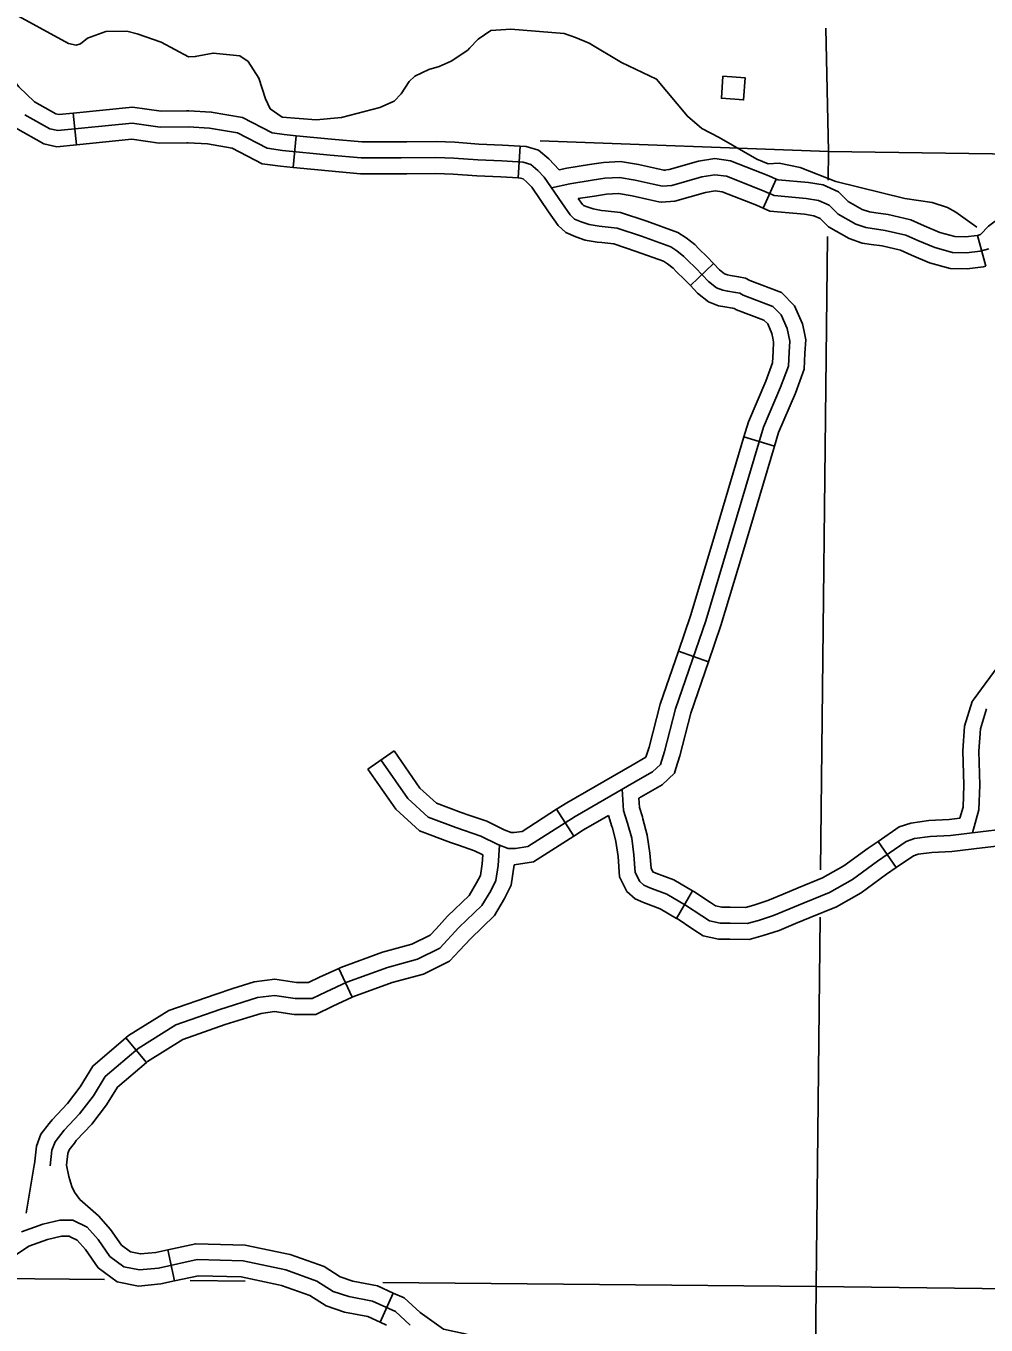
# Model space of a CAD drawing. Extents: x -19 to 366, y -4 to 359.
# Drawn here: x 136.698 to 137.551, y 195.99 to 197.146 of the extents above; entities that cross this region are included whole.
import ezdxf

# ---------------------------------------------------------------- set-up
doc = ezdxf.new("R2010")
doc.units = 0
for name, color, linetype in [('21', 7, 'Continuous'), ('R_Axis Annot', 7, 'Continuous'), ('R_Temp Easement', 7, 'Continuous'), ('Sheet Fence', 7, 'Continuous'), ('T_Indications', 7, 'Continuous')]:
    doc.layers.add(name, color=color, linetype=linetype)

msp = doc.modelspace()

# ---------------------------------------------------------------- linework, layer by layer
at = {"layer": '21'}
msp.add_lwpolyline([(137.3175, 197.101), (137.3371, 197.0996), (137.3358, 197.0799), (137.3161, 197.0813)], close=True, dxfattribs=at)
at = {"layer": 'R_Axis Annot'}
for points in [[(137.4112, 197.0338), (137.4091, 197.1436)], [(137.4112, 197.0338), (137.155, 197.0434)], [(137.4109, 197.0085), (137.4112, 197.0338)], [(137.9733, 197.0259), (137.4112, 197.0338)], [(137.4043, 196.3951), (137.4103, 196.9583)], [(137.4003, 196.0243), (137.4038, 196.3529)], [(136.6741, 196.0313), (136.7673, 196.0304)], [(136.8437, 196.0297), (136.8924, 196.0292)], [(137.015, 196.028), (137.4003, 196.0243)], [(137.3991, 195.9018), (137.4003, 196.0243)], [(137.4003, 196.0243), (138.3846, 196.0125)]]:
    msp.add_lwpolyline(points, dxfattribs=at)
at = {"layer": 'R_Temp Easement'}
for points in [[(136.6812, 197.1598), (136.7354, 197.1301), (136.7422, 197.1286), (136.746, 197.1297), (136.7524, 197.1347), (136.7687, 197.1408), (136.7872, 197.1409), (136.7966, 197.1387), (136.8178, 197.1311), (136.8421, 197.1183), (136.8482, 197.1184), (136.864, 197.1215), (136.8879, 197.1189), (136.8951, 197.114), (136.9046, 197.0992), (136.9107, 197.0807), (136.9149, 197.072), (136.9255, 197.0644), (136.9558, 197.0622), (136.9781, 197.0642), (137.0124, 197.0731), (137.0249, 197.0788), (137.0313, 197.0853), (137.0384, 197.0963), (137.0433, 197.1009), (137.0558, 197.107), (137.0652, 197.1097), (137.0758, 197.1143), (137.0905, 197.1242), (137.0921, 197.1258)], [(137.0921, 197.1258), (137.0998, 197.134), (137.1111, 197.1416), (137.1289, 197.1428), (137.1762, 197.1388), (137.1864, 197.1355), (137.1985, 197.1302), (137.2273, 197.1132), (137.2584, 197.0982), (137.2858, 197.0653), (137.2987, 197.0543), (137.3142, 197.0464), (137.3475, 197.0272), (137.3578, 197.0231), (137.3676, 197.0235), (137.3861, 197.0197), (137.418, 197.0073), (137.4793, 196.992), (137.5035, 196.9887), (137.5171, 196.9842), (137.5247, 196.9801), (137.5434, 196.9665)]]:
    msp.add_lwpolyline(points, dxfattribs=at)
at = {"layer": 'Sheet Fence'}
for points in [[(139.4406, 1.5315), (139.2511, 10.1473), (139.0608, 18.7633), (138.8699, 27.3793), (138.6784, 35.9956), (138.4861, 44.6119), (138.2932, 53.2285), (138.0997, 61.8451), (137.9055, 70.4619), (137.7106, 79.0789), (137.5151, 87.6959), (137.319, 96.3132), (137.1221, 104.9306), (136.9247, 113.5481), (136.7265, 122.1658), (136.5278, 130.7836), (136.3283, 139.4016), (136.1282, 148.0197), (135.9275, 156.6379), (135.7261, 165.2564), (135.5241, 173.8749), (135.3214, 182.4936), (135.1181, 191.1125), (134.9141, 199.7315), (134.7095, 208.3506), (134.5043, 216.9699), (134.2984, 225.5894), (134.0919, 234.209), (133.8847, 242.8288), (133.6769, 251.4487), (133.4685, 260.0687), (133.2594, 268.6889), (133.0497, 277.3093), (132.8393, 285.9298), (132.6283, 294.5504), (132.4167, 303.1713), (132.2044, 311.7922), (131.9916, 320.4133), (131.778, 329.0346), (131.5639, 337.656), (131.3491, 346.2776)], [(0, 189.5162), (7.1121, 189.5206), (14.2243, 189.5339), (21.3364, 189.556), (28.4484, 189.5869), (35.5605, 189.6267), (42.6725, 189.6754), (49.7844, 189.7329), (56.8962, 189.7992), (64.0079, 189.8744), (71.1196, 189.9584), (78.2311, 190.0512), (85.3425, 190.1529), (92.4538, 190.2635), (99.5649, 190.3829), (106.6759, 190.5111), (113.7867, 190.6482), (120.8974, 190.7941), (128.0078, 190.9489), (135.1181, 191.1125), (142.2282, 191.2849), (149.338, 191.4662), (156.4476, 191.6563), (163.5569, 191.8553), (170.666, 192.0631), (177.7749, 192.2798), (184.8835, 192.5053), (191.9917, 192.7396), (199.0997, 192.9828), (206.2074, 193.2348), (213.3147, 193.4956), (220.4218, 193.7653), (227.5285, 194.0438), (234.6348, 194.3312), (241.7408, 194.6274), (248.8464, 194.9324), (255.9516, 195.2463), (263.0564, 195.569), (270.1608, 195.9005), (277.2648, 196.2409), (284.3683, 196.5901), (291.4715, 196.9481), (298.5741, 197.315), (305.6763, 197.6907), (312.7781, 198.0753), (319.8793, 198.4686), (326.9801, 198.8708), (334.0804, 199.2818), (341.1801, 199.7017)]]:
    msp.add_spline(points, degree=3, dxfattribs=at)
at = {"layer": 'T_Indications'}
for p, q in [((136.7396, 197.0681), (136.7425, 197.0399)), ((136.9379, 197.048), (136.9352, 197.0197)), ((137.137, 197.0388), (137.1354, 197.0104)), ((137.3532, 196.9835), (137.3649, 197.0094)), ((137.5514, 196.9319), (137.5439, 196.9593)), ((137.3092, 196.9342), (137.2885, 196.9148)), ((137.3633, 196.7719), (137.3361, 196.7801)), ((137.3047, 196.5801), (137.2778, 196.5894)), ((137.0016, 196.4846), (137.0249, 196.5009)), ((137.1848, 196.4249), (137.1695, 196.4489)), ((137.4554, 196.4203), (137.4715, 196.3969)), ((137.2905, 196.3763), (137.2762, 196.3518)), ((136.9757, 196.3073), (136.9877, 196.2816)), ((136.7864, 196.2454), (136.8048, 196.2237)), ((136.8236, 196.057), (136.8296, 196.0293)), ((137.0243, 196.0185), (137.0125, 195.9927))]:
    msp.add_line(p, q, dxfattribs=at)
for points in [[(136.7425, 197.0399), (136.725, 197.0381), (136.7136, 197.0408), (136.6882, 197.055), (136.6701, 197.0724), (136.6625, 197.0821), (136.6582, 197.0911), (136.6551, 197.106)], [(136.7396, 197.0681), (136.7269, 197.0668), (136.724, 197.0675), (136.7052, 197.078), (136.6912, 197.0916), (136.6867, 197.0972), (136.6853, 197.1001), (136.683, 197.1117)], [(136.8403, 197.07), (136.8178, 197.0697), (136.7922, 197.0735), (136.7396, 197.0681)], [(136.9379, 197.048), (136.9273, 197.049), (136.9164, 197.0506), (136.8902, 197.0641), (136.8624, 197.069), (136.8425, 197.0701), (136.8403, 197.07)], [(137.3354, 196.9062), (137.3325, 196.9078), (137.3287, 196.9086), (137.3217, 196.9097), (137.3175, 196.9105), (137.3116, 196.9127), (137.3046, 196.9184), (137.2934, 196.9303), (137.286, 196.9373), (137.2828, 196.9406), (137.2764, 196.9456), (137.271, 196.9492), (137.245, 196.9586), (137.2234, 196.9657), (137.2075, 196.9675), (137.1984, 196.969), (137.1915, 196.9713), (137.1855, 196.9739), (137.1816, 196.9775), (137.1741, 196.9884), (137.1585, 197.0111), (137.1529, 197.0171), (137.1465, 197.0224), (137.1399, 197.0244), (137.1207, 197.0255), (137.0994, 197.0264), (137.0782, 197.028), (137.0622, 197.0286), (137.0312, 197.0284), (136.9956, 197.0283), (136.968, 197.0308), (136.9256, 197.0349), (136.912, 197.0369), (136.8857, 197.0505), (136.8607, 197.0548), (136.8422, 197.0559), (136.8169, 197.0555), (136.7919, 197.0592), (136.726, 197.0525), (136.7188, 197.0542), (136.6967, 197.0665)], [(136.8407, 197.0416), (136.8159, 197.0413), (136.7916, 197.0449), (136.7425, 197.0399)], [(137.0362, 197.0426), (137.0311, 197.0426), (136.9963, 197.0425), (136.9694, 197.0449), (136.9379, 197.048)], [(136.9352, 197.0197), (136.924, 197.0208), (136.9076, 197.0231), (136.8811, 197.0369), (136.8591, 197.0407), (136.8419, 197.0416), (136.8407, 197.0416)], [(137.137, 197.0388), (137.1214, 197.0397), (137.1002, 197.0406), (137.079, 197.0422), (137.0624, 197.0428), (137.0362, 197.0426)], [(137.1717, 197.0177), (137.1627, 197.0275), (137.1533, 197.0351), (137.1424, 197.0385), (137.137, 197.0388)], [(137.1717, 197.0177), (137.1787, 197.0192), (137.1988, 197.0224), (137.2111, 197.0243), (137.2263, 197.0251), (137.2423, 197.0223), (137.2583, 197.0188), (137.2663, 197.0171)], [(137.2646, 197.0174), (137.2695, 197.0179), (137.2957, 197.0254), (137.3102, 197.0276), (137.3241, 197.0257), (137.3582, 197.0124), (137.3649, 197.0094)], [(137.0364, 197.0142), (137.0313, 197.0142), (136.995, 197.0141), (136.9667, 197.0166), (136.9352, 197.0197)], [(137.1354, 197.0104), (137.12, 197.0113), (137.0986, 197.0122), (137.0774, 197.0138), (137.062, 197.0144), (137.0364, 197.0142)], [(137.2097, 196.9529), (137.2055, 196.9534), (137.195, 196.9552), (137.1865, 196.958), (137.1776, 196.9618), (137.1708, 196.9682), (137.1624, 196.9804), (137.1474, 197.0022), (137.1431, 197.0068), (137.1397, 197.0096), (137.1374, 197.0103), (137.1354, 197.0104)], [(137.165, 197.0017), (137.1813, 197.0052), (137.201, 197.0084), (137.2125, 197.0101), (137.2255, 197.0108), (137.2395, 197.0084), (137.2553, 197.0049), (137.2637, 197.0031), (137.2721, 197.0038), (137.2988, 197.0115), (137.3103, 197.0133), (137.3205, 197.0119), (137.3527, 196.9993), (137.3629, 196.9947), (137.3916, 196.9922), (137.4025, 196.9905), (137.412, 196.9863), (137.42, 196.9782), (137.4355, 196.9694), (137.4446, 196.9663), (137.4617, 196.9638), (137.48, 196.9596), (137.4908, 196.9547), (137.5059, 196.9484), (137.5217, 196.9442), (137.534, 196.9438), (137.5462, 196.9452), (137.5539, 196.9474)], [(137.2605, 196.9893), (137.2628, 196.9888), (137.2747, 196.9898), (137.3018, 196.9976), (137.3104, 196.9989), (137.3169, 196.998), (137.3472, 196.9862), (137.3532, 196.9835)], [(137.3649, 197.0094), (137.3665, 197.0086), (137.3934, 197.0064), (137.4066, 197.0042), (137.4202, 196.9982), (137.4287, 196.9896), (137.4413, 196.9824), (137.4479, 196.9802), (137.4533, 196.9794)], [(137.1888, 196.992), (137.2031, 196.9943), (137.214, 196.996), (137.2246, 196.9966), (137.2367, 196.9944), (137.2523, 196.991), (137.2605, 196.9893)], [(137.2128, 196.9812), (137.2095, 196.9815), (137.2019, 196.9828), (137.1966, 196.9846), (137.1934, 196.986), (137.1925, 196.9868), (137.1888, 196.992)], [(137.5439, 196.9593), (137.5464, 196.96), (137.5536, 196.9675), (137.5677, 196.978), (137.5776, 196.9832), (137.5907, 196.985), (137.6118, 196.9864), (137.635, 196.9907), (137.639, 196.9907)], [(137.3092, 196.9342), (137.3035, 196.9403), (137.296, 196.9473), (137.2924, 196.9512), (137.2847, 196.9572), (137.2774, 196.962), (137.2497, 196.972), (137.2264, 196.9797), (137.2128, 196.9812)], [(137.3532, 196.9835), (137.3593, 196.9808), (137.3899, 196.9781), (137.3984, 196.9768), (137.4038, 196.9744), (137.4113, 196.9668), (137.4296, 196.9565), (137.4412, 196.9524), (137.4493, 196.9513)], [(137.4533, 196.9794), (137.4644, 196.9778), (137.4845, 196.9731), (137.4965, 196.9677), (137.5105, 196.9619), (137.5237, 196.9583), (137.5333, 196.9581), (137.5435, 196.9592), (137.5439, 196.9593)], [(137.2885, 196.9148), (137.2834, 196.9202), (137.2759, 196.9272), (137.2732, 196.9301), (137.2681, 196.9341), (137.2646, 196.9364), (137.2404, 196.9451), (137.2204, 196.9518), (137.2097, 196.9529)], [(137.4493, 196.9513), (137.4591, 196.9499), (137.4754, 196.9461), (137.4852, 196.9417), (137.5013, 196.9349), (137.5196, 196.93), (137.5346, 196.9296), (137.5489, 196.9313), (137.5514, 196.9319)], [(137.3896, 196.8738), (137.3881, 196.8807), (137.3812, 196.8968), (137.3695, 196.9085), (137.3414, 196.9191), (137.3375, 196.9212), (137.3313, 196.9226), (137.3242, 196.9237), (137.3214, 196.9242), (137.3187, 196.9252), (137.3143, 196.9288), (137.3092, 196.9342)], [(137.0133, 196.4927), (137.0372, 196.4583), (137.0553, 196.4419), (137.0798, 196.4326), (137.102, 196.425), (137.1171, 196.4174), (137.1265, 196.4139), (137.1329, 196.4139), (137.144, 196.4157), (137.186, 196.4425), (137.2438, 196.4758), (137.2549, 196.4822), (137.2619, 196.4887), (137.2654, 196.5003), (137.2753, 196.5383), (137.3021, 196.6165), (137.3535, 196.7888), (137.3687, 196.8244), (137.3757, 196.8431), (137.3763, 196.8554), (137.3768, 196.8653), (137.3745, 196.8764), (137.3693, 196.8887), (137.3617, 196.8962), (137.3354, 196.9062)], [(137.3618, 196.868), (137.3609, 196.8721), (137.3573, 196.8805), (137.3538, 196.884), (137.3295, 196.8932), (137.3274, 196.8944), (137.326, 196.8947), (137.3192, 196.8957), (137.3136, 196.8968), (137.3045, 196.9002), (137.2949, 196.9079), (137.2885, 196.9148)], [(137.3633, 196.7719), (137.3669, 196.784), (137.3819, 196.8191), (137.3898, 196.8402), (137.3904, 196.8546), (137.3911, 196.8664), (137.3896, 196.8738)], [(137.3361, 196.7801), (137.3401, 196.7936), (137.3555, 196.8297), (137.3616, 196.846), (137.3621, 196.8561), (137.3625, 196.8642), (137.3618, 196.868)], [(137.3075, 196.6842), (137.3361, 196.7801)], [(137.3347, 196.6761), (137.3633, 196.7719)], [(137.2778, 196.5894), (137.2886, 196.6209), (137.3075, 196.6842)], [(137.3047, 196.5801), (137.3157, 196.6122), (137.3347, 196.6761)], [(137.6205, 196.6207), (137.6119, 196.6199), (137.5863, 196.6057), (137.5646, 196.5794), (137.5409, 196.547)], [(137.249, 196.4953), (137.2517, 196.5042), (137.2617, 196.5424), (137.2778, 196.5894)], [(137.2756, 196.4851), (137.279, 196.4965), (137.2889, 196.5342), (137.3047, 196.5801)], [(137.5409, 196.547), (137.5391, 196.5446), (137.5324, 196.5229), (137.5309, 196.5008), (137.5318, 196.4704), (137.531, 196.4506), (137.5282, 196.4408)], [(137.552, 196.5382), (137.5465, 196.5203), (137.5451, 196.5006), (137.546, 196.4703), (137.5451, 196.4483), (137.5393, 196.4279)], [(137.0249, 196.5009), (137.0479, 196.4677), (137.0628, 196.4543), (137.0846, 196.446), (137.0914, 196.4436)], [(137.1695, 196.4489), (137.1786, 196.4547), (137.2367, 196.4881), (137.249, 196.4953)], [(137.0016, 196.4846), (137.0264, 196.4489), (137.0477, 196.4296), (137.075, 196.4192), (137.0822, 196.4168)], [(137.2426, 196.4587), (137.2509, 196.4635), (137.2633, 196.4707), (137.2744, 196.4808), (137.2756, 196.4851)], [(137.5665, 196.4311), (137.5464, 196.4287), (137.5199, 196.4255), (137.5018, 196.4247), (137.4877, 196.4227), (137.4805, 196.4203), (137.4548, 196.4026), (137.4327, 196.3865), (137.4122, 196.3749), (137.3897, 196.3656), (137.3624, 196.3544), (137.3492, 196.35), (137.3391, 196.3471), (137.3239, 196.3475), (137.315, 196.3475), (137.3054, 196.3496), (137.2986, 196.354), (137.2841, 196.3636), (137.2676, 196.3733), (137.2524, 196.3789), (137.2471, 196.3813), (137.2435, 196.3845), (137.2395, 196.3926), (137.2383, 196.4082), (137.2363, 196.4231), (137.2327, 196.4364), (137.2291, 196.4476), (137.2278, 196.4666)], [(137.2458, 196.4421), (137.2431, 196.4503), (137.2426, 196.4587)], [(137.0914, 196.4436), (137.1075, 196.4381), (137.1228, 196.4305), (137.129, 196.4281), (137.1318, 196.4281), (137.1388, 196.4292), (137.1695, 196.4489)], [(137.1848, 196.4249), (137.1934, 196.4304), (137.2156, 196.4432)], [(137.2187, 196.4334), (137.2156, 196.4432)], [(137.2762, 196.3518), (137.2615, 196.3604), (137.2469, 196.3658), (137.2393, 196.3693), (137.232, 196.3757), (137.2256, 196.3887), (137.2242, 196.4067), (137.2223, 196.4203), (137.2191, 196.4323), (137.2187, 196.4334)], [(137.2905, 196.3763), (137.2737, 196.3862), (137.2578, 196.392), (137.255, 196.3933), (137.2535, 196.3964), (137.2524, 196.4097), (137.2502, 196.4259), (137.2463, 196.4404), (137.2458, 196.4421)], [(137.5282, 196.4408), (137.5187, 196.4397), (137.5005, 196.4389), (137.4845, 196.4366), (137.4741, 196.4331), (137.4554, 196.4203)], [(137.1319, 196.3994), (137.1491, 196.4021), (137.1848, 196.4249)], [(137.1187, 196.4169), (137.1174, 196.3987), (137.1155, 196.3856), (137.1109, 196.3764), (137.103, 196.3633), (137.0827, 196.3436), (137.0656, 196.3252), (137.0459, 196.3154), (137.019, 196.3082), (136.983, 196.295), (136.9646, 196.2865), (136.9521, 196.2806), (136.937, 196.2806), (136.9187, 196.2832), (136.9036, 196.2813), (136.8701, 196.2708), (136.8308, 196.257), (136.7973, 196.236), (136.768, 196.211), (136.7575, 196.194), (136.7453, 196.1779), (136.7316, 196.1634), (136.7234, 196.1529), (136.7207, 196.1457), (136.7192, 196.1316)], [(137.0822, 196.4168), (137.0965, 196.4119), (137.1038, 196.4082)], [(137.4554, 196.4203), (137.4466, 196.4142), (137.425, 196.3985), (137.406, 196.3877), (137.3843, 196.3788), (137.3711, 196.3733)], [(137.5607, 196.4161), (137.5481, 196.4146), (137.521, 196.4113), (137.5031, 196.4105), (137.491, 196.4088), (137.4869, 196.4074), (137.4715, 196.3969)], [(137.1038, 196.4082), (137.1033, 196.4003), (137.1018, 196.39), (137.0984, 196.3833), (137.0918, 196.3722), (137.0725, 196.3536), (137.0623, 196.3425)], [(137.1319, 196.3994), (137.1292, 196.3813), (137.1233, 196.3696), (137.1142, 196.3544), (137.0928, 196.3337), (137.0831, 196.3232)], [(137.4715, 196.3969), (137.463, 196.391), (137.4404, 196.3746), (137.4185, 196.3621), (137.3951, 196.3525), (137.3819, 196.3471)], [(137.3711, 196.3733), (137.3575, 196.3677), (137.345, 196.3635), (137.3374, 196.3614), (137.324, 196.3618), (137.3165, 196.3618), (137.3109, 196.3629), (137.3064, 196.3658), (137.2916, 196.3757), (137.2905, 196.3763)], [(137.3819, 196.3471), (137.3674, 196.3411), (137.3533, 196.3364), (137.3409, 196.3329), (137.3237, 196.3333), (137.3136, 196.3333), (137.2999, 196.3362), (137.2908, 196.3421), (137.2766, 196.3516), (137.2762, 196.3518)], [(137.0623, 196.3425), (137.057, 196.3368), (137.0409, 196.3287), (137.0148, 196.3217), (136.9775, 196.3082), (136.9757, 196.3073)], [(137.0831, 196.3232), (137.0743, 196.3137), (137.051, 196.302), (137.0233, 196.2946), (136.9884, 196.2819), (136.9877, 196.2816)], [(136.9757, 196.3073), (136.9586, 196.2994), (136.9489, 196.2948), (136.9381, 196.2948), (136.9188, 196.2976), (136.9005, 196.2952), (136.8817, 196.2893)], [(136.8817, 196.2893), (136.8657, 196.2842), (136.8246, 196.2699), (136.7889, 196.2475), (136.7864, 196.2454)], [(136.9877, 196.2816), (136.9706, 196.2736), (136.9553, 196.2664), (136.936, 196.2664), (136.9186, 196.2689), (136.9067, 196.2673), (136.8902, 196.2622)], [(136.8902, 196.2622), (136.8746, 196.2573), (136.837, 196.2441), (136.8057, 196.2245), (136.8048, 196.2237)], [(136.7864, 196.2454), (136.757, 196.2204), (136.7457, 196.202), (136.7345, 196.1871), (136.7208, 196.1727), (136.7182, 196.1694)], [(136.8048, 196.2237), (136.7789, 196.2017), (136.7692, 196.1859), (136.7562, 196.1687), (136.7423, 196.1541), (136.7406, 196.1519)], [(136.7182, 196.1694), (136.7108, 196.1599), (136.7068, 196.149), (136.7051, 196.1332)], [(136.7406, 196.1519), (136.7359, 196.146), (136.7347, 196.1425), (136.7335, 196.1323)], [(136.7052, 196.134), (136.6976, 196.0895)], [(136.7335, 196.1323), (136.7357, 196.1221), (136.7383, 196.1133), (136.7406, 196.1083), (136.7456, 196.1017), (136.762, 196.0871)], [(136.8236, 196.057), (136.813, 196.0547), (136.7993, 196.0533), (136.7906, 196.0551), (136.7824, 196.0611), (136.7729, 196.0749), (136.762, 196.0871)], [(137.0394, 195.99), (137.0261, 196.0021), (137.0059, 196.0113), (136.9846, 196.0153), (136.9708, 196.0199), (136.9564, 196.0292), (136.9287, 196.039), (136.8907, 196.047), (136.8498, 196.0482), (136.8153, 196.0407), (136.7986, 196.039), (136.7847, 196.0418), (136.7721, 196.0511), (136.7617, 196.0661), (136.7519, 196.077), (136.7392, 196.0833), (136.7277, 196.0833), (136.7127, 196.0799), (136.6937, 196.073)], [(136.7376, 196.0683), (136.7359, 196.0691), (136.7293, 196.0691), (136.7168, 196.0662), (136.7002, 196.0602), (136.6857, 196.0505), (136.669, 196.0328), (136.6685, 196.0322)], [(136.8296, 196.0293), (136.8175, 196.0266), (136.7978, 196.0246), (136.7788, 196.0286), (136.7617, 196.041), (136.7505, 196.0572), (136.7431, 196.0655), (136.7376, 196.0683)], [(136.9282, 196.0536), (136.8924, 196.0612), (136.8485, 196.0624), (136.8236, 196.057)], [(137.0243, 196.0185), (137.0103, 196.0249), (136.9882, 196.0291), (136.977, 196.0329), (136.9627, 196.042), (136.9326, 196.0527), (136.9282, 196.0536)], [(136.9223, 196.0258), (136.889, 196.0329), (136.8511, 196.0339), (136.8296, 196.0293)], [(137.0125, 195.9927), (137.0016, 195.9977), (136.981, 196.0016), (136.9646, 196.007), (136.9501, 196.0163), (136.9249, 196.0253), (136.9223, 196.0258)], [(137.1133, 195.9688), (137.1027, 195.978), (137.0866, 195.9824), (137.0689, 195.9865), (137.0483, 196.0011), (137.034, 196.0141), (137.0243, 196.0185)], [(137.0182, 195.99), (137.0125, 195.9927)]]:
    msp.add_lwpolyline(points, dxfattribs=at)

doc.saveas('drawing.dxf')
